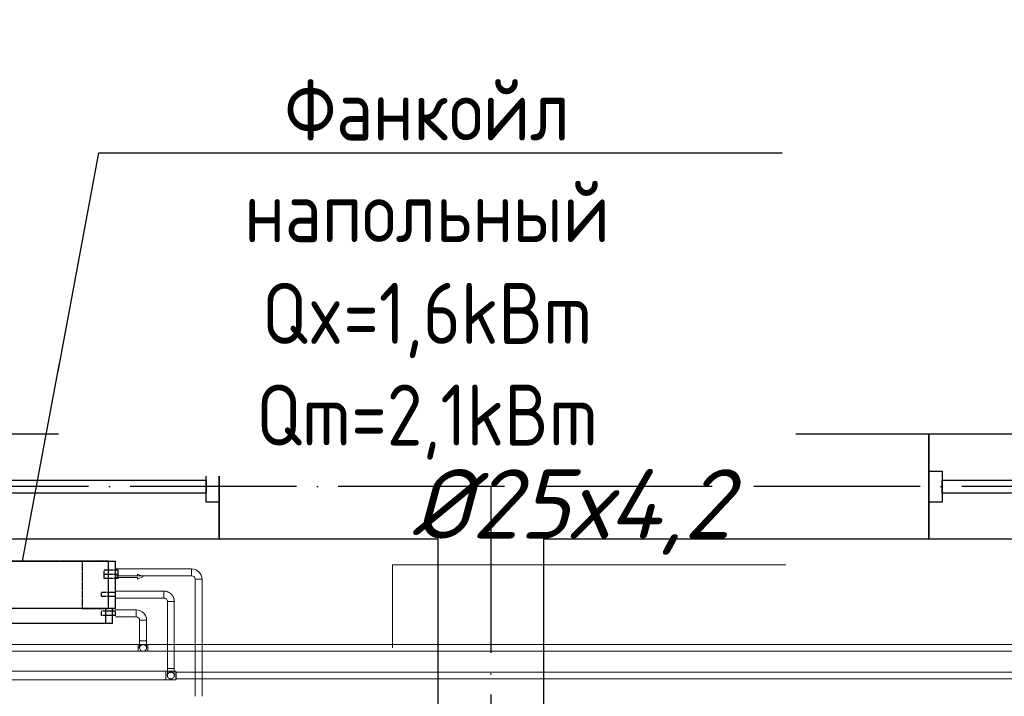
# Model space of a CAD drawing. Header units: millimetres. Extents: x 9824119 to 13672909, y -72394 to 462135.
# Tile 338 of 656: x 10181135 to 10184688, y 22569 to 25009. Entities that reach past the tile are written whole.
import ezdxf
from ezdxf import colors
from ezdxf.entities.mleader import LeaderData, LeaderLine
from ezdxf.math import Vec2, Vec3

# ---------------------------------------------------------------- set-up
doc = ezdxf.new("R2010")
doc.units = ezdxf.units.MM
for name, pattern in [('ACAD_ISO04W100', [30, 24, -3, 0, -3]), ('Hidden', [3, 2, -1]), ('UnderFloor', [7.5, 6, -1.5])]:
    doc.linetypes.add(name, pattern=pattern)
for name, color, linetype in [('1', 7, 'Continuous'), ('MAGI_GENERAL', 7, 'Continuous'), ('PIPE-H1', 7, 'Continuous'), ('PIPE-H1-COMPONENT-', 7, 'Continuous'), ('PIPE-H1-TEXT', 7, 'Continuous')]:
    doc.layers.add(name, color=color, linetype=linetype)
doc.layers.add('Оси', color=1, linetype='ACAD_ISO04W100', lineweight=0)
doc.styles.add('ISO_1.0', font='isocpeur.ttf')
doc.styles.add('ISOCPEUR', font='isocpeui.ttf')
doc.styles.add('СПДС', font='isocpeur.ttf')

# ---------------------------------------------------------------- blocks, each defined once
blk = doc.blocks.new('A$C20AA0F24')
at = {"color": 5}
for points in [[(-1878, 241.4), (-458, 241.4), (-458, 621.4), (-1878, 621.4)], [(-1830.5, 375.9), (-1830.5, 486.9), (-1878, 486.9), (-1878, 375.9)], [(-458, 375.9), (-458, 486.9), (-505.5, 486.9), (-505.5, 375.9)], [(-505.5, 407.7), (-505.5, 455.2), (-1830.5, 455.2), (-1830.5, 407.7)]]:
    blk.add_lwpolyline(points, close=True, dxfattribs=at)
blk = doc.blocks.new('вамвамамавмвмммм')
at = {"color": 253, "lineweight": 25}
for p, q in [((1597884.5, 1386564.6), (1597884.5, 1386944.6)), ((1597884.5, 1386944.6), (1600444.5, 1386944.6)), ((1600444.5, 1386944.6), (1600444.5, 1386564.6)), ((1598674.5, 1386564.6), (1597884.5, 1386564.6)), ((1598674.5, 1380644.6), (1598674.5, 1386564.6)), ((1600444.5, 1386564.6), (1599054.5, 1386564.6)), ((1599054.5, 1386564.6), (1599054.5, 1380644.6))]:
    blk.add_line(p, q, dxfattribs=at)
at = {"layer": 'Оси', "color": 18, "lineweight": 25, "ltscale": 25, "true_color": 0x000000}
for p, q in [((1608664.5, 1386754.6), (1571167, 1386754.6)), ((1598864.5, 1386754.6), (1598864.5, 1367780.8))]:
    blk.add_line(p, q, dxfattribs=at)
at = {"color": 253, "lineweight": 25, "xscale": -1}
for p in [(1596006.5, 1386323.2), (1599986.5, 1386323.2)]:
    blk.add_blockref('A$C20AA0F24', p, dxfattribs=at)
blk = doc.blocks.new('_None')
blk = doc.blocks.new('*U3559')
at = {"layer": 'PIPE-H1-TEXT', "color": 7, "linetype": 'Continuous', "lineweight": 15}
for p, q in [((10182480.7, 22743.3, 12.5), (10182480.7, 23043.3, 12.5)), ((10182480.7, 23043.3, 12.5), (10183899.3, 23043.3, 12.5))]:
    blk.add_line(p, q, dxfattribs=at)
at = {"layer": 'PIPE-H1-TEXT', "color": 102, "linetype": 'Continuous', "lineweight": 15, "style": 'ISOCPEUR'}
blk.add_text('%%c25х4,2', height=250, dxfattribs=at).set_placement((10182549.3, 23137.6, 12.5))
blk = doc.blocks.new('*U3593')
at = {"layer": 'PIPE-H1', "color": 5, "linetype": 'Hidden', "lineweight": 20}
for p, q in [((10181698.3, 22659.6, 12.5), (10181700.4, 22656.1, 12.5)), ((10181698.3, 22627.6, 12.5), (10181700.4, 22631.1, 12.5))]:
    blk.add_line(p, q, dxfattribs=at)
at = {"layer": 'PIPE-H1', "color": 5, "linetype": 'Hidden', "lineweight": 20, "extrusion": (1, 0, 0)}
for centre, major_axis in [((10181698.3, 22643.6, 12.5), (0, 16)), ((10181700.4, 22643.6, 12.5), (0, 12.5))]:
    blk.add_ellipse(centre, major_axis=major_axis, ratio=1, start_param=0, end_param=3.141593, dxfattribs=at)
blk = doc.blocks.new('*U3745')
at = {"layer": 'PIPE-H1', "color": 82, "linetype": 'Continuous', "lineweight": 20}
for p, q in [((10181563.3, 22755.8, 12.5), (10181598.3, 22755.8, 12.5)), ((10181563.3, 22730.8, 12.5), (10181598.3, 22730.8, 12.5))]:
    blk.add_line(p, q, dxfattribs=at)
at = {"layer": 'PIPE-H1', "color": 82, "linetype": 'Continuous', "lineweight": 20, "extrusion": (1, 0, 0)}
for centre in [(10181563.3, 22743.3, 12.5), (10181598.3, 22743.3, 12.5)]:
    blk.add_ellipse(centre, major_axis=(0, 12.5), ratio=1, start_param=0, end_param=3.141593, dxfattribs=at)
blk = doc.blocks.new('*U3746')
at = {"layer": 'PIPE-H1', "color": 82, "linetype": 'Continuous', "lineweight": 20}
for p, q in [((10181563.3, 22755.8, 12.5), (10178788.3, 22755.8, 12.5)), ((10181563.3, 22730.8, 12.5), (10178788.3, 22730.8, 12.5))]:
    blk.add_line(p, q, dxfattribs=at)
blk = doc.blocks.new('*U3747')
at = {"layer": 'PIPE-H1', "color": 7, "linetype": 'Continuous', "lineweight": -3}
for p, q in [((10181580.8, 22743.3, 285), (10181580.8, 22743.3, 284)), ((10181580.8, 22743.3, 35), (10181580.8, 22743.3, 34))]:
    blk.add_line(p, q, dxfattribs=at)
blk = doc.blocks.new('*U3748')
at = {"layer": 'PIPE-H1', "color": 82, "linetype": 'Continuous', "lineweight": 20, "extrusion": (0, 1, 0)}
blk.add_ellipse((10181580.8, 22768.3, 560), major_axis=(-12.5, 0), ratio=1, start_param=0, end_param=3.141593, dxfattribs=at)
at = {"layer": 'PIPE-H1', "color": 82, "linetype": 'Continuous', "lineweight": 20, "extrusion": (1, 0, 0)}
for centre in [(10181568.3, 22768.3, 535), (10181593.3, 22768.3, 535)]:
    blk.add_ellipse(centre, major_axis=(0, 0, 25), ratio=1, start_param=0, end_param=1.570796, dxfattribs=at)
at = {"layer": 'PIPE-H1', "color": 1, "linetype": 'UnderFloor', "lineweight": -3, "extrusion": (0, 0, -1)}
blk.add_ellipse((10181580.8, 22743.3, 535), major_axis=(-12.5, 0), ratio=1, start_param=0, end_param=3.141593, dxfattribs=at)
at = {"layer": 'PIPE-H1', "color": 82, "linetype": 'Continuous', "lineweight": 20, "extrusion": (0, 0, -1)}
blk.add_ellipse((10181580.8, 22743.3, 535), major_axis=(12.5, 0), ratio=1, start_param=0, end_param=3.141593, dxfattribs=at)
blk = doc.blocks.new('*U3749')
at = {"layer": 'PIPE-H1', "color": 82, "linetype": 'Continuous', "lineweight": 20}
for p, q in [((10181568.3, 22842.6, 560), (10181568.3, 22768.3, 560)), ((10181593.3, 22842.6, 560), (10181593.3, 22768.3, 560))]:
    blk.add_line(p, q, dxfattribs=at)
blk = doc.blocks.new('*U3750')
at = {"layer": 'PIPE-H1', "color": 82, "linetype": 'Continuous', "lineweight": 20}
for major_axis in [(37.5, 0), (12.5, 0)]:
    blk.add_ellipse((10181555.8, 22842.6, 560), major_axis=major_axis, ratio=1, start_param=0, end_param=1.570796, dxfattribs=at)
at = {"layer": 'PIPE-H1', "color": 82, "linetype": 'Continuous', "lineweight": 20, "extrusion": (-1, 0, 0)}
blk.add_ellipse((10181555.8, 22867.6, 560), major_axis=(0, -12.5), ratio=1, start_param=0, end_param=3.141593, dxfattribs=at)
at = {"layer": 'PIPE-H1', "color": 82, "linetype": 'Continuous', "lineweight": 20, "extrusion": (0, -1, 0)}
blk.add_ellipse((10181580.8, 22842.6, 560), major_axis=(12.5, 0), ratio=1, start_param=0, end_param=3.141593, dxfattribs=at)
blk = doc.blocks.new('*U3751')
at = {"layer": 'PIPE-H1', "color": 82, "linetype": 'Continuous', "lineweight": 20}
for p, q in [((10181480.8, 22880.1, 560), (10181555.8, 22880.1, 560)), ((10181480.8, 22855.1, 560), (10181555.8, 22855.1, 560))]:
    blk.add_line(p, q, dxfattribs=at)
blk = doc.blocks.new('*U3753')
at = {"layer": 'PIPE-H1', "color": 82, "linetype": 'Continuous', "lineweight": 20}
for p, q in [((10185543.3, 22755.8, 12.5), (10181598.3, 22755.8, 12.5)), ((10185543.3, 22730.8, 12.5), (10181598.3, 22730.8, 12.5))]:
    blk.add_line(p, q, dxfattribs=at)
blk = doc.blocks.new('*U3817')
at = {"layer": 'PIPE-H1', "color": 5, "linetype": 'Hidden', "lineweight": 20}
for p, q in [((10185643.3, 22656.1, 12.5), (10181700.4, 22656.1, 12.5)), ((10185643.3, 22631.1, 12.5), (10181700.4, 22631.1, 12.5))]:
    blk.add_line(p, q, dxfattribs=at)
blk = doc.blocks.new('*U3830')
at = {"layer": 'PIPE-H1', "color": 5, "linetype": 'Hidden', "lineweight": 20}
for p, q in [((10181663.3, 22659.6, 12.5), (10181698.3, 22659.6, 12.5)), ((10181663.3, 22627.6, 12.5), (10181698.3, 22627.6, 12.5))]:
    blk.add_line(p, q, dxfattribs=at)
at = {"layer": 'PIPE-H1', "color": 5, "linetype": 'Hidden', "lineweight": 20, "extrusion": (1, 0, 0)}
blk.add_ellipse((10181663.3, 22643.6, 12.5), major_axis=(0, 16), ratio=1, start_param=0, end_param=3.141593, dxfattribs=at)
blk = doc.blocks.new('*U3831')
at = {"layer": 'PIPE-H1', "color": 5, "linetype": 'Hidden', "lineweight": 20}
for p, q in [((10181663.3, 22659.6, 12.5), (10178888.3, 22659.6, 12.5)), ((10181663.3, 22627.6, 12.5), (10178888.3, 22627.6, 12.5))]:
    blk.add_line(p, q, dxfattribs=at)
blk = doc.blocks.new('*U3832')
at = {"layer": 'PIPE-H1', "color": 7, "linetype": 'Continuous', "lineweight": -3}
for p, q in [((10181680.8, 22643.6, 300), (10181680.8, 22643.6, 299)), ((10181680.8, 22643.6, 50), (10181680.8, 22643.6, 49))]:
    blk.add_line(p, q, dxfattribs=at)
blk = doc.blocks.new('*U3833')
at = {"layer": 'PIPE-H1', "color": 5, "linetype": 'Hidden', "lineweight": 20, "extrusion": (0, 1, 0)}
blk.add_ellipse((10181680.8, 22668.6, 575), major_axis=(-12.5, 0), ratio=1, start_param=0, end_param=3.141593, dxfattribs=at)
at = {"layer": 'PIPE-H1', "color": 5, "linetype": 'Hidden', "lineweight": 20, "extrusion": (1, 0, 0)}
for centre in [(10181668.3, 22668.6, 550), (10181693.3, 22668.6, 550)]:
    blk.add_ellipse(centre, major_axis=(0, 0, 25), ratio=1, start_param=0, end_param=1.570796, dxfattribs=at)
at = {"layer": 'PIPE-H1', "color": 1, "linetype": 'UnderFloor', "lineweight": -3, "extrusion": (0, 0, -1)}
blk.add_ellipse((10181680.8, 22643.6, 550), major_axis=(-12.5, 0), ratio=1, start_param=0, end_param=3.141593, dxfattribs=at)
at = {"layer": 'PIPE-H1', "color": 5, "linetype": 'Hidden', "lineweight": 20, "extrusion": (0, 0, -1)}
blk.add_ellipse((10181680.8, 22643.6, 550), major_axis=(12.5, 0), ratio=1, start_param=0, end_param=3.141593, dxfattribs=at)
blk = doc.blocks.new('*U3834')
at = {"layer": 'PIPE-H1', "color": 5, "linetype": 'Hidden', "lineweight": 20}
for p, q in [((10181668.3, 22910.6, 575), (10181668.3, 22668.6, 575)), ((10181693.3, 22910.6, 575), (10181693.3, 22668.6, 575))]:
    blk.add_line(p, q, dxfattribs=at)
blk = doc.blocks.new('*U3835')
at = {"layer": 'PIPE-H1', "color": 5, "linetype": 'Hidden', "lineweight": 20}
for major_axis in [(37.5, 0), (12.5, 0)]:
    blk.add_ellipse((10181655.8, 22910.6, 575), major_axis=major_axis, ratio=1, start_param=0, end_param=1.570796, dxfattribs=at)
at = {"layer": 'PIPE-H1', "color": 5, "linetype": 'Hidden', "lineweight": 20, "extrusion": (-1, 0, 0)}
blk.add_ellipse((10181655.8, 22935.6, 575), major_axis=(0, -12.5), ratio=1, start_param=0, end_param=3.141593, dxfattribs=at)
at = {"layer": 'PIPE-H1', "color": 5, "linetype": 'Hidden', "lineweight": 20, "extrusion": (0, -1, 0)}
blk.add_ellipse((10181680.8, 22910.6, 575), major_axis=(12.5, 0), ratio=1, start_param=0, end_param=3.141593, dxfattribs=at)
blk = doc.blocks.new('*U3836')
at = {"layer": 'PIPE-H1', "color": 5, "linetype": 'Hidden', "lineweight": 20}
for p, q in [((10181480.8, 22948.1, 575), (10181655.8, 22948.1, 575)), ((10181480.8, 22923.1, 575), (10181655.8, 22923.1, 575))]:
    blk.add_line(p, q, dxfattribs=at)
blk = doc.blocks.new('*U3841')
at = {"layer": 'PIPE-H1', "color": 1, "linetype": 'Continuous', "lineweight": 20}
for p, q in [((10181768.3, 22990.6, 421), (10181768.3, 22568.6, 421)), ((10181793.3, 22990.6, 421), (10181793.3, 22568.6, 421))]:
    blk.add_line(p, q, dxfattribs=at)
blk = doc.blocks.new('*U3842')
at = {"layer": 'PIPE-H1', "color": 1, "linetype": 'Continuous', "lineweight": 20}
for major_axis in [(37.5, 0), (12.5, 0)]:
    blk.add_ellipse((10181755.8, 22990.6, 421), major_axis=major_axis, ratio=1, start_param=0, end_param=1.570796, dxfattribs=at)
at = {"layer": 'PIPE-H1', "color": 1, "linetype": 'Continuous', "lineweight": 20, "extrusion": (-1, 0, 0)}
blk.add_ellipse((10181755.8, 23015.6, 421), major_axis=(0, -12.5), ratio=1, start_param=0, end_param=3.141593, dxfattribs=at)
at = {"layer": 'PIPE-H1', "color": 1, "linetype": 'Continuous', "lineweight": 20, "extrusion": (0, -1, 0)}
blk.add_ellipse((10181780.8, 22990.6, 421), major_axis=(12.5, 0), ratio=1, start_param=0, end_param=3.141593, dxfattribs=at)
blk = doc.blocks.new('*U3843')
at = {"layer": 'PIPE-H1', "color": 1, "linetype": 'Continuous', "lineweight": 20}
for p, q in [((10181480.8, 23028.1, 421), (10181755.8, 23028.1, 421)), ((10181480.8, 23003.1, 421), (10181755.8, 23003.1, 421))]:
    blk.add_line(p, q, dxfattribs=at)
blk = doc.blocks.new('*U4090')
at = {"layer": 'PIPE-H1-COMPONENT-', "color": 7, "linetype": 'Continuous', "lineweight": -3}
blk.add_line((10181480.8, 23015.6, 421), (10181480.8, 23015.6, 420), dxfattribs=at)
blk = doc.blocks.new('*U4091')
at = {"layer": 'PIPE-H1-COMPONENT-', "color": 11, "linetype": 'Continuous', "lineweight": 20}
for p, q in [((10181560.8, 23003.6, 360), (10181480.8, 23003.6, 360)), ((10181480.8, 23003.6, 360), (10181480.8, 22997.6, 360)), ((10181480.8, 22997.6, 360), (10181560.8, 22997.6, 360)), ((10181580.8, 23000.6, 360), (10181560.8, 23009.6, 360)), ((10181560.8, 23009.6, 360), (10181560.8, 23003.6, 360)), ((10181560.8, 22991.6, 360), (10181580.8, 23000.6, 360)), ((10181560.8, 22997.6, 360), (10181560.8, 22991.6, 360))]:
    blk.add_line(p, q, dxfattribs=at)
at = {"layer": 'PIPE-H1-COMPONENT-', "color": 11, "linetype": 'Continuous', "lineweight": 20, "extrusion": (1, 0, 0)}
blk.add_circle((23000.6, 360, 10181480.8), 7.5, dxfattribs=at)
blk = doc.blocks.new('*U4092')
at = {"layer": 'MAGI_GENERAL', "color": 1, "linetype": 'UnderFloor', "lineweight": -3}
for p, q in [((10180930.8, 23055.6, 100), (10180810.8, 23055.6, 100)), ((10180810.8, 23055.6, 100), (10180810.8, 23055.6)), ((10181455.8, 23055.6, 100), (10180810.8, 23055.6, 100)), ((10180810.8, 23055.6, 100), (10180810.8, 23055.6, 535.5)), ((10180930.8, 22885.6, 100), (10180930.8, 23055.6, 100)), ((10180930.8, 23055.6, 100), (10180930.8, 23055.6)), ((10181360.8, 23055.6, 100), (10181360.8, 22885.6, 100)), ((10181455.8, 23055.6, 100), (10181360.8, 23055.6, 100)), ((10181360.8, 23055.6, 100), (10181360.8, 23055.6)), ((10181480.8, 22993.1, 100), (10181480.8, 23055.6, 100)), ((10181480.8, 23055.6, 100), (10181480.8, 23055.6)), ((10181480.8, 23055.6, 535.5), (10181480.8, 23055.6, 100)), ((10181480.8, 22993.1, 100), (10181480.8, 23055.6, 100)), ((10181480.8, 23023.1, 421), (10181440.8, 23023.1, 421)), ((10181480.8, 23008.1, 421), (10181440.8, 23008.1, 421)), ((10181480.8, 22993.1, 360), (10181440.8, 22993.1, 360)), ((10181470.4, 22943.1, 575), (10181430.8, 22943.1, 575)), ((10181470.4, 22928.1, 575), (10181430.8, 22928.1, 575)), ((10181480.8, 22928.1, 100), (10181480.8, 22943.1, 100)), ((10181480.8, 22928.1, 535.5), (10181480.8, 22943.1, 535.5)), ((10181480.8, 22928.1, 100), (10181480.8, 22943.1, 100)), ((10180810.8, 22885.6, 100), (10180810.8, 22885.6)), ((10180810.8, 22885.6, 535.5), (10180810.8, 22885.6, 100)), ((10181445.8, 22885.6, 100), (10180820.8, 22885.6, 100)), ((10180820.8, 22885.6, 100), (10180820.8, 22885.6, 535.5)), ((10180820.8, 22885.6, 535.5), (10180835.8, 22885.6, 586.2)), ((10180820.8, 22885.6, 100), (10180930.8, 22885.6, 100)), ((10180820.8, 22885.6, 100), (10180845.8, 22885.6, 100)), ((10180930.8, 22885.6, 100), (10180930.8, 22885.6)), ((10181360.8, 22885.6, 100), (10181445.8, 22885.6, 100)), ((10181360.8, 22885.6, 100), (10181360.8, 22885.6)), ((10181445.8, 22885.6, 620), (10181455.8, 22885.6, 586.2)), ((10181470.8, 22885.6, 535.5), (10181470.8, 22885.6, 100)), ((10181470.8, 22860.1, 100), (10181470.8, 22885.6, 100)), ((10181470.8, 22885.6, 100), (10181480.8, 22885.6, 100)), ((10181470.8, 22885.6, 100), (10181480.8, 22885.6, 100)), ((10181480.8, 22885.6, 100), (10181480.8, 22885.6)), ((10181480.8, 22885.6, 100), (10181480.8, 22885.6, 535.5)), ((10181463.6, 22875.1, 560), (10181430.8, 22875.1, 560)), ((10181463.6, 22860.1, 560), (10181430.8, 22860.1, 560)), ((10181470.8, 22860.1, 535.5), (10181470.8, 22875.1, 535.5)), ((10180820.8, 22830.6, 535.5), (10180820.8, 22830.6, 100)), ((10181470.8, 22830.6, 100), (10181470.8, 22830.6, 535.5))]:
    blk.add_line(p, q, dxfattribs=at)
at = {"layer": 'MAGI_GENERAL', "color": 7, "linetype": 'Continuous', "lineweight": -3}
for p, q in [((10180810.8, 22885.6, 535.5), (10180810.8, 23055.6, 535.5)), ((10180810.8, 23055.6, 535.5), (10180835.8, 23055.6, 630)), ((10180835.8, 22885.6, 630), (10180835.8, 23055.6, 630)), ((10180835.8, 23055.6, 630), (10181455.8, 23055.6, 630)), ((10181455.8, 22885.6, 630), (10181455.8, 23055.6, 630)), ((10181455.8, 23055.6, 630), (10181480.8, 23055.6, 535.5)), ((10181480.8, 22943.1, 535.5), (10181480.8, 23055.6, 535.5)), ((10181490.8, 23023.1, 421), (10181480.8, 23023.1, 421)), ((10181490.8, 23008.1, 421), (10181480.8, 23008.1, 421)), ((10181490.8, 22993.1, 360), (10181480.8, 22993.1, 360)), ((10181480.8, 22943.1, 575), (10181470.4, 22943.1, 575)), ((10181480.8, 22928.1, 575), (10181470.4, 22928.1, 575)), ((10181480.8, 22885.6, 535.5), (10181480.8, 22928.1, 535.5)), ((10180835.8, 22885.6, 630), (10180810.8, 22885.6, 535.5)), ((10180820.8, 22830.6, 535.5), (10180820.8, 22885.6, 535.5)), ((10181455.8, 22885.6, 630), (10180835.8, 22885.6, 630)), ((10180845.8, 22830.6, 620), (10180845.8, 22885.6, 620)), ((10181445.8, 22830.6, 620), (10181445.8, 22885.6, 620)), ((10181480.8, 22885.6, 535.5), (10181455.8, 22885.6, 630)), ((10181470.8, 22875.1, 535.5), (10181470.8, 22885.6, 535.5)), ((10181480.8, 22875.1, 560), (10181463.6, 22875.1, 560)), ((10181480.8, 22860.1, 560), (10181463.6, 22860.1, 560)), ((10181470.8, 22830.6, 535.5), (10181470.8, 22860.1, 535.5)), ((10180845.8, 22830.6, 620), (10180820.8, 22830.6, 535.5)), ((10181445.8, 22830.6, 620), (10180845.8, 22830.6, 620)), ((10181470.8, 22830.6, 535.5), (10181445.8, 22830.6, 620))]:
    blk.add_line(p, q, dxfattribs=at)
at = {"layer": 'MAGI_GENERAL', "color": 1, "linetype": 'UnderFloor', "lineweight": -3, "extrusion": (-1, 0, 0)}
for centre in [(10181440.8, 23015.6, 421), (10181440.8, 23000.6, 360), (10181430.8, 22935.6, 575), (10181430.8, 22867.6, 560)]:
    blk.add_ellipse(centre, major_axis=(0, -7.5), ratio=1, start_param=0, end_param=3.141593, dxfattribs=at)
at = {"layer": 'MAGI_GENERAL', "color": 7, "linetype": 'Continuous', "lineweight": -3, "extrusion": (-1, 0, 0)}
for centre in [(10181490.8, 23015.6, 421), (10181490.8, 23000.6, 360), (10181480.8, 22935.6, 575), (10181480.8, 22867.6, 560)]:
    blk.add_ellipse(centre, major_axis=(0, -7.5), ratio=1, start_param=0, end_param=3.141593, dxfattribs=at)

msp = doc.modelspace()

# ---------------------------------------------------------------- block references
msp.add_blockref('вамвамамавмвмммм', (8583971.2, -1363429.7))
at = {"layer": 'PIPE-H1'}
for name in ['*U3843', '*U3842', '*U3841', '*U3836', '*U3835', '*U3751', '*U3750', '*U3834', '*U3749', '*U3746', '*U3745', '*U3748', '*U3747', '*U3753', '*U3833', '*U3831', '*U3830', '*U3832', '*U3593', '*U3817']:
    msp.add_blockref(name, (0, 0), dxfattribs=at)
at = {"layer": 'PIPE-H1-COMPONENT-'}
for name in ['*U4090', '*U4091']:
    msp.add_blockref(name, (0, 0), dxfattribs=at)

# ---------------------------------------------------------------- next in the draw order: leaders
at = {"color": 5, "lineweight": 25, "ltscale": 15}
ml = msp.add_multileader_mtext('Standard', dxfattribs=at)
ml.set_content('{\\fGOST Common|b0|i0|c204|p34;\\W0.9;\\C256;Фанкойл напольный Qx=1,6kBm Qm=2,1kBm}', color=14, style='СПДС')
ml.set_leader_properties()
ml.set_arrow_properties(name='NONE')
ml.build(insert=Vec2(0, 0))
ml.multileader.update_dxf_attribs({"text_left_attachment_type": 6, "text_right_attachment_type": 6, "dogleg_length": 0.36, "arrow_head_size": 100})
ctx = ml.context
ctx.base_point, ctx.char_height, ctx.arrow_head_size, ctx.plane_origin = Vec3(10181421.3, 24529.4, 630), 220, 100, Vec3(10170934, 37750.5, 630)
ctx.left_attachment, ctx.right_attachment, ctx.text_align_type = 6, 6, 1
notes = []
notes.append((ctx, [(1, (1, 1, 0), (10181421, 24529.4, 630), (1, 0), 0.36, [(1, [(10181145.8, 23055.6, 630)], 0, [])])]))
ctx.mtext.insert, ctx.mtext.width, ctx.mtext.defined_height, ctx.mtext.alignment, ctx.mtext.flow_direction = Vec3(10182605.6, 24793.4, 630), 2438.932, 630, 2, 5
ctx.mtext.has_bg_fill, ctx.mtext.bg_color, ctx.mtext.bg_scale_factor, ctx.mtext.bg_transparency, ctx.mtext.use_window_bg_color = 1, -1027028792, 1.5, 0, 1
for ctx, leaders in notes:
    for number, flags, end, landing, length, lines in leaders:
        leader = LeaderData()
        leader.index, (leader.has_last_leader_line, leader.has_dogleg_vector, leader.attachment_direction) = number, flags
        leader.last_leader_point, leader.dogleg_vector, leader.dogleg_length = Vec3(end), Vec3(landing), length
        for number, points, colour, breaks in lines:
            line = LeaderLine()
            line.index, line.vertices, line.color, line.breaks = number, Vec3.list(points), colors.encode_raw_color(colour), breaks
            leader.lines.append(line)
        ctx.leaders.append(leader)

# ---------------------------------------------------------------- next in the draw order: block references
at = {"layer": 'MAGI_GENERAL'}
msp.add_blockref('*U4092', (0, 0), dxfattribs=at)
at = {"layer": 'PIPE-H1-TEXT'}
msp.add_blockref('*U3559', (0, 0), dxfattribs=at)

# ---------------------------------------------------------------- next in the draw order: texts
at = {"char_height": 300, "attachment_point": 1, "style": 'ISOCPEUR'}
for s, insert, width in [('\\pi13638.10589;{\\fISOCPEUR|b0|i0|c204|p34;\\H1.66667x;\\L\\C7;\\P\\pi10874.35036;\\H1.1x;Общие указания\\l\\P\\pi13638.10589;\\P\\pi-900,l1200,t1200;\\H0.72727x;1.^IПроект выполнен на основании задания заказчика и задания на проектирование архитектурно-строительных чертежей.\\P2.^IПроект соответствует действующим нормам :\\P\\pl900,t900;\\fSymbol|b0|i0|c2|p18;·^I\\fISOCPEUR|b0|i0|c204|p34;КМК 2. 04.05-97* "Отопление, вентиляция и кондиционирование воздуха".\\P\\fSymbol|b0|i0|c2|p18;·^I\\fISOCPEUR|b0|i0|c204|p34;ШНК 2.08.02-09* "Общественные здания и сооружение" \\P\\fSymbol|b0|i0|c2|p18;·^I\\fISOCPEUR|b0|i0|c204|p34;КМК 2.01.01-94 "Климатические и физико-геологические данные для проектирования".\\P\\fSymbol|b0|i0|c2|p18;·^I\\fISOCPEUR|b0|i0|c204|p34;КМК 2.01.04-97* "Строительная теплотехника".\\P\\fSymbol|b0|i0|c2|p18;·^I\\fISOCPEUR|b0|i0|c204|p34;ГОСТ 21.602-2003 "Правила выполнения рабочей документации отопления, вентиляции и кондиционирования".\\P\\fSymbol|b0|i0|c2|p18;·^I\\fISOCPEUR|b0|i0|c204|p34;ШНК \\fISOCPEUR|b0|i0|c186|p34;2.01.02-04\\fISOCPEUR|b0|i0|c204|p34; - \\fISOCPEUR|b0|i0|c186|p34;"\\fISOCPEUR|b0|i0|c204|p34;Пожарная безопасность зданий и сооружений\\fISOCPEUR|b0|i0|c186|p34;"\\fISOCPEUR|b0|i0|c204|p34;;\\P\\pl1200,t1200;3.^I  Расчетные параметры наружного воздуха для проектирования отопления, вентиляции и кондиционирования воздуха приняты по КМК 2.01.01-94.\\P\\pi-300,l300,tz;      Для проектирования отопления, вентиляции и кондиционирования воздуха: \\P\\pl1500,t1500;-^IХолодный  период  года Тн\\fISOCPEUR|b0|i0|c186|p34;=-14.0°C\\fISOCPEUR|b0|i0|c204|p34;; I=-12,4 кДж/кг (Парам. Б);\\P-^IТеплый  период  года Тн=33°C; I=55,7 кДж/кг  (Парам. А);\\P-^IТеплый  период  года Тн=37,5°C; I=65,2 кДж/кг (Парам. Б);\\P-^IСкорость ветра  - V=1,6 м/сек - холодный период;\\P-^IСкорость ветра  - V=1,9 м/сек - теплый  период;\\P-^IПродолжительность отопительного периода  Zот.пер.=129суток;\\P-^IСредняя температура отопительного периода  tот.пер.=2,7°C;\\P-^IБарометрическое давление в районе строительства Рбар=950 Гпа.\\P\\pi600,l0,tz;\\P\\pi11458.1097;\\LТЕПЛОСНАБЖЕНИЕ\\P\\pi13638.10589;\\l\\P\\pi0;\\C0;В качестве источника тепла выбран установленный во дворе здания тепловой насос, рассчитанный на работу в температурном режиме 40–30 °C.^J^JСистема отопления спроектирована как двухтрубная, в ней используются напольный фанкойл.\\P^JОсновным источником тепла является тепловой насос. \\P^JОсновное охлаждение осуществляется с помощью\\Pтепловых насосов. Для отвода конденсата, образующегося в фанкойлах, предусмотрены дренажные трубы. Основные водосточные и обратные трубы выполнены из полипропилена. \\P\\pi600;^JОсновные подающие и обратные трубы выполнены из полипропилена. Слив воды из системы осуществляется через регулировочный узел. Для снижения теплопотерь через трубы выполнены работы по теплоизоляции.\\C7; \\P\\pi12278.10827;\\LОТОПЛЕНИЕ\\l\\P\\pi0;  Для достижения  комфортных условий в зимнее время и компенсации теплопотерь в помещениях установлены \\C0;фанкойл\\C7;ы обеспечивающие в помещениях нормируемую температуру воздуха:\\P\\pi-300,l1500,t1500;-^IКабинет врача +20°C.\\P-^IЗал       +22°C.\\P-^IФизиотерапия     +21°C.\\P\\pi0,l0,tz;   На каждом приборе предусматривается устанавка термостатического клапана и запорного крана. Рекомендуется применить трубопроводы стабильные полипропиленовые. Система теплоснабжения \\C0;фанкойл\\C7;ов двухтрубная с принудительной циркуляцией, горизонтальная. Удаление воздуха осуществляется из воздухоспускных кранов установленных в \\C0;фанкойл\\C7;ах. Все монтажные и наладочные работы проводить в соответствии с нормативными документами и инструкциям фирм-изготовителя.}', (9986122.2, 27067.1), 27276.212), ('{\\fISOCPEUR|b0|i0|c204|p34;\\C7;^I\\A1;\\L\\P\\pi10515.36534;\\H1.33333x;ВЕНТИЛЯЦИЯ\\P\\pi0;\\l^IВ здании предусмотрена приточно-вытяжная вентиляция с естественным и \\Pмеханическим побуждением, для функционально различных и конструктивно раздельных групп \\Pпомещений.   ^I  \\P^IТакже предусматривается естественная вентиляция с удалением и поступлением воздуха через окна и двери.\\P^IУдаление воздуха из помещений производится с помощью вытяжных решеток.\\P^IМатериал воздуховодов - тонколистовая оцинкованная сталь по ГОСТ 14918-80.\\P^IВоздуховоды систем вытяжной вентиляции выполняются класса "Н" (нормально плотный).\\P^IМонтаж систем вентиляции выполнить в соответствии с \\A0;КМК 3.05.01.-9\\A1;7\\P\\A0;\\L\\P\\pi12075.36144;\\P\\pi7995.37164;ПРИМЕЧАНИЯ (ТЕПЛОСНАБЖЕНИЕ)\\P\\pi-900,l900,t900;\\l1.^IЧертеж читать совместно со спецификацией и с другими разделами проекта.\\P2.^IМонтаж оборудования и трубопроводов производить в соответствии с местными \\P\\pi0;действующими нормами и правилами, и требованиями завода-изготовителя оборудования.\\P\\pi-900;3.^IТрубопроводы системы теплоснабжения радиаторов приняты полипропиленовыми.\\P4.^IНа планах и схемах указаны наружный диаметр и толщина стенки полипропиленовых \\P\\pi0;трубопроводов.\\P\\pi-900;5.^IПриборы и трубопроводы нанесены условно.\\P6.^IУклон трубопроводов выполнить согласно схемам в сторону ближайшего вертикального \\P\\pi0;стояка.\\P\\pi-900;7.^IВсе отметки указаны от уровня пола этажа. \\P8.^IКрепить трубу в штробе каждые 2 метра.\\P9.^IТрубопроводы отопления, прокладываемые в полу покрыть трубчатой тепловой изоляцией \\P\\pi0;из вспученного полителена "Isocom" толщиной 9 мм.\\P\\pi-900;10.^IДиаметры запорно-регулирующей арматуры и фильтров соответствуют диаметру \\P\\pi0;трубопроводов, если не указано иное.\\P\\pi3390,l600,tz;\\P\\pi5455.37799,l0;\\LПРИМЕЧАНИЯ (ВЕНТИЛЯЦИЯ И КОНДИЦИОНИРОВАНИЕ)\\l\\P\\pi-900,l900,t900;1.^IВентиляционные системы показаны условно.\\P2.^IЧертеж читать совместно со спецификацией и остальными разделами проекта \\P3.^IВсе неплотности при пересечении инженерными коммуникациями огнестойких стен, \\P\\pi0;перекрытий и перегородок заделать материалами, соответствующими по степени \\Pогнестойкости пересекаемым ограждениям.\\P\\pi-900;4.^IВ сан-узлах двери не оборудованные переточными решетками, предусмотреть с \\P\\pi0;подрезкой дверного полотна, высота щели не менее 20 мм. Если конструкция дверей не \\Pпозволяет предусмотреть щели в нижней части, то необходимо выполнить установку \\Pжалюзийной решетки в нижней половине двери.\\P\\pi-900;5.^IРазместить все приборы для измерения температуры, давления и скорости потока в \\P\\pi0;доступных местах с прямыми секциями труб или воздуховодов наверху или внизу, \\Pсогласно рекомендациям завода изготовителя для точности показаний.\\P\\pi-900;6.^IУстановить расположение диффузоров, отдушин и вентиляционных решеток согласно \\P\\pi0;архитектурным планам потолка, освещения и другим деталям/узлам потолка и \\Pвыполнить незначительные изменения для обеспечения соответствия.\\P\\pi-900;7.^IМонтаж оборудования выполнить в соответствии с местными нормами и правилами, а \\P\\pi0;так же требованиями завода-изготовителя оборудования \\P\\pi-900;8.^IВсе отметки оборудований даны от пола этажа.\\P}', (10015733.6, 26003.4), 24350.724)]:
    msp.add_mtext(s, dxfattribs=dict(at, insert=insert, width=width))
at = {"layer": '1', "lineweight": 20, "ltscale": 50, "insert": (10047177.2, 25279.7), "char_height": 350, "attachment_point": 1, "style": 'ISO_1.0'}
msp.add_mtext_dynamic_manual_height_columns('\\pi786.44418;Наименование расчетного параметра', width=9937.888, gutter_width=1750, heights=[0], dxfattribs=at)

doc.saveas('drawing.dxf')
